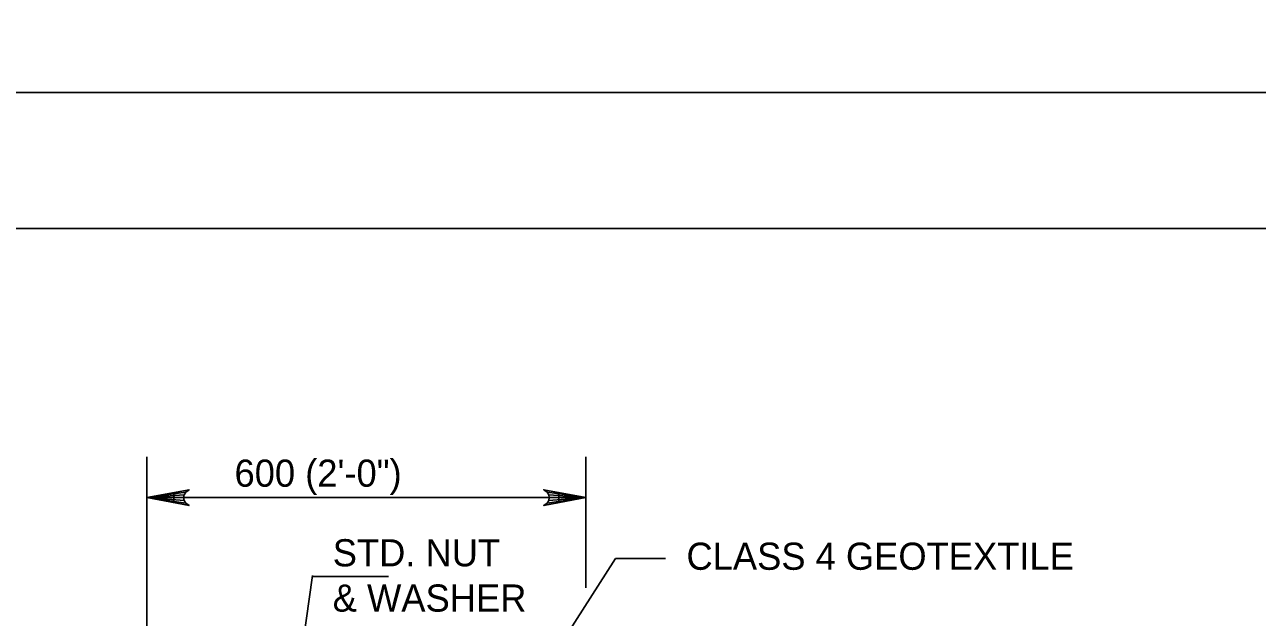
# Model space of a CAD drawing. Extents: x 638175 to 640495, y 294277 to 298435.
# Drawn here: x 639444.7 to 639580.9, y 297783.5 to 297849 of the extents above; entities that cross this region are included whole.
import ezdxf

# ---------------------------------------------------------------- set-up
doc = ezdxf.new("R2010")
doc.units = 0
for name, color, linetype in [('2', 7, 'Continuous'), ('3', 7, 'Continuous'), ('PLT-BNDY', 7, 'Continuous')]:
    doc.layers.add(name, color=color, linetype=linetype)

msp = doc.modelspace()

# ---------------------------------------------------------------- linework, layer by layer
at = {"layer": '2'}
msp.add_line((639316.46, 297826.46), (640102.46, 297826.46), dxfattribs=at)
at = {"layer": '3'}
for p, q in [((639458.16, 297768.41), (639458.16, 297801.24)), ((639506.68, 297786.77), (639506.68, 297801.24)), ((639506.68, 297796.74), (639458.16, 297796.74)), ((639509.93, 297790), (639515.45, 297790)), ((639476.43, 297788.02), (639484.85, 297788.02))]:
    msp.add_line(p, q, dxfattribs=at)
for points in [[(639458.16, 297796.74), (639462.82, 297797.61), (639462.47, 297797.36), (639462.28, 297797.05), (639462.23, 297796.74), (639462.28, 297796.43), (639462.47, 297796.11), (639462.82, 297795.87), (639458.16, 297796.74), (639462.47, 297796.11), (639462.28, 297796.43), (639458.16, 297796.74), (639462.23, 297796.74), (639462.28, 297797.05), (639458.16, 297796.74), (639462.47, 297797.36)], [(639506.68, 297796.74), (639502.02, 297795.87), (639502.38, 297796.11), (639502.57, 297796.43), (639502.62, 297796.74), (639502.57, 297797.05), (639502.38, 297797.36), (639502.02, 297797.61), (639506.68, 297796.74), (639502.38, 297797.36), (639502.57, 297797.05), (639506.68, 297796.74), (639502.62, 297796.74), (639502.57, 297796.43), (639506.68, 297796.74), (639502.38, 297796.11)], [(639496.12, 297768.4), (639509.93, 297790)], [(639471.4, 297752.05), (639476.45, 297788.15)]]:
    msp.add_lwpolyline(points, dxfattribs=at)
for points in [[(639461.16, 297797.24), (639461.16, 297796.24), (639458.16, 297796.74)], [(639503.68, 297797.24), (639503.68, 297796.24), (639506.68, 297796.74)]]:
    msp.add_lwpolyline(points, close=True, dxfattribs=at)
at = {"layer": 'PLT-BNDY'}
for points in [[(639276.46, 298435.46), (640117.46, 298435.46), (640117.46, 297841.46), (639276.46, 297841.46)], [(639276.46, 297841.46), (640117.46, 297841.46), (640117.46, 297247.46), (639276.46, 297247.46)]]:
    msp.add_lwpolyline(points, close=True, dxfattribs=at)

# ---------------------------------------------------------------- texts
at = {"layer": '3'}
for s, p in [('600 (2\'-0")', (639467.85, 297797.94)), ('STD. NUT', (639478.7, 297789.15)), ('CLASS 4 GEOTEXTILE', (639517.78, 297788.77)), ('& WASHER', (639478.7, 297784.15))]:
    msp.add_text(s, height=3, dxfattribs=at).set_placement(p)

doc.saveas('drawing.dxf')
